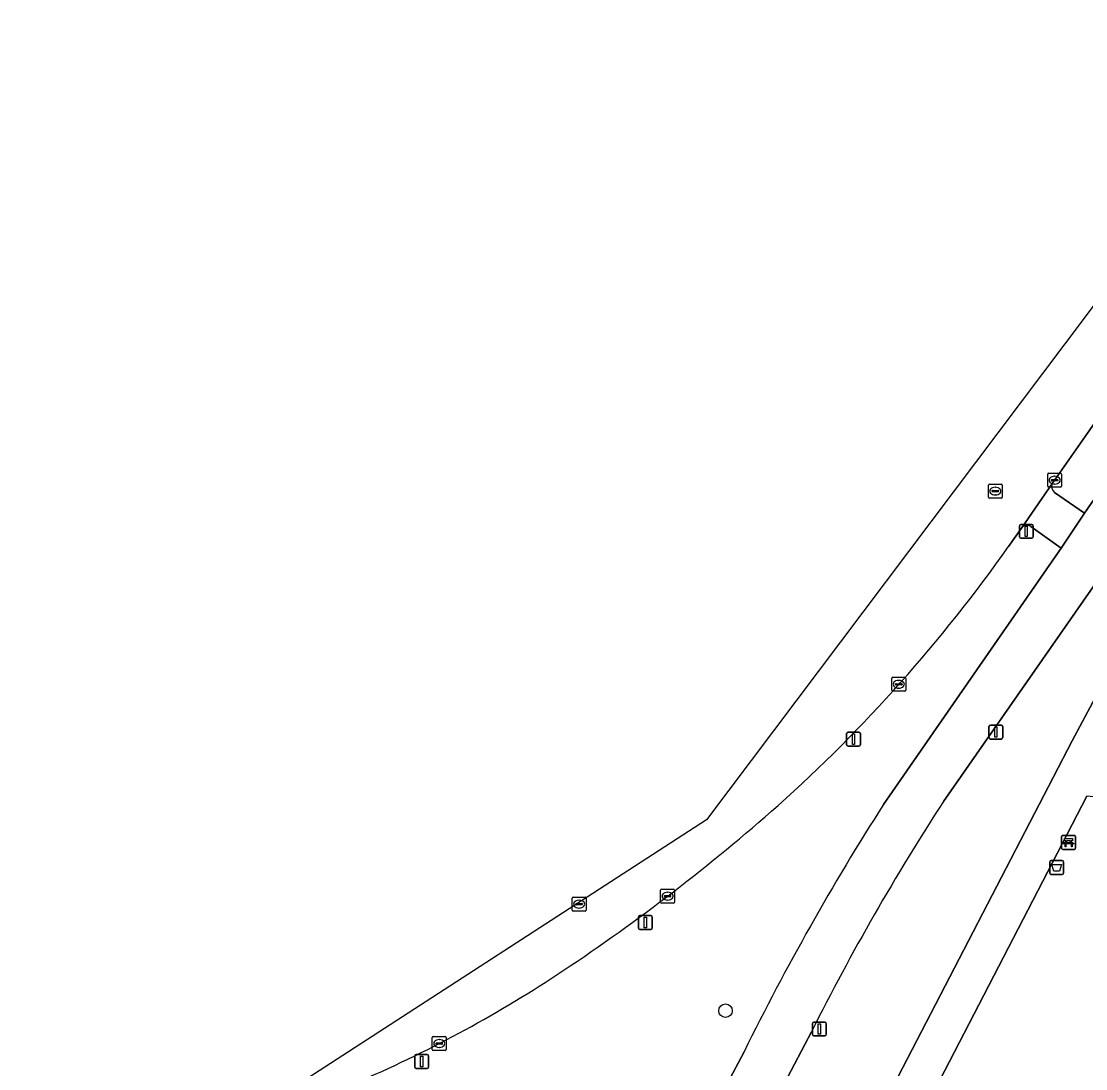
# Model space of a CAD drawing. Extents: x 159817 to 160765, y 380688 to 381638.
# Drawn here: x 160566.7 to 160643.3, y 381541 to 381616.3 of the extents above; entities that cross this region are included whole.
import ezdxf

# ---------------------------------------------------------------- set-up
doc = ezdxf.new("R2010")
doc.units = 0
for name, color, linetype in [('IMGEO_Afvalbak', 7, 'Continuous'), ('IMGEO_Bank', 7, 'Continuous'), ('IMGEO_Berm_groen', 7, 'Continuous'), ('IMGEO_Boom', 7, 'Continuous'), ('IMGEO_Fietspad_gesloten', 7, 'Continuous'), ('IMGEO_Groenvoorziening', 7, 'Continuous'), ('IMGEO_Kolk', 7, 'Continuous'), ('IMGEO_Lichtmast', 7, 'Continuous'), ('IMGEO_Rijbaan_lokaal_gesloten', 7, 'Continuous'), ('IMGEO_Rioolput', 7, 'Continuous'), ('IMGEO_Voetpad_gesloten', 7, 'Continuous'), ('IMGEO_Voetpad_open', 7, 'Continuous')]:
    doc.layers.add(name, color=color, linetype=linetype)

msp = doc.modelspace()

# ---------------------------------------------------------------- linework, layer by layer
at = {"layer": 'IMGEO_Afvalbak'}
for p, q in [((160640.701, 381555.054), (160640.701, 381555.854)), ((160640.701, 381555.854), (160640.701, 381555.054)), ((160640.801, 381555.954), (160641.591, 381555.954)), ((160641.591, 381555.954), (160640.801, 381555.954)), ((160641.691, 381555.854), (160641.691, 381555.054)), ((160641.691, 381555.054), (160641.691, 381555.854)), ((160641.591, 381554.954), (160640.801, 381554.954)), ((160640.801, 381554.954), (160641.591, 381554.954))]:
    msp.add_line(p, q, dxfattribs=at)
msp.add_lwpolyline([(160640.844, 381555.668), (160641.548, 381555.668), (160641.399, 381555.198), (160640.993, 381555.198), (160640.844, 381555.668)], dxfattribs=at)
for centre, start, end in [((160640.801, 381555.854), 90, 180), ((160640.801, 381555.854), 90, 180), ((160641.591, 381555.854), 0, 90), ((160641.591, 381555.854), 360, 90), ((160640.801, 381555.054), 180, 270), ((160640.801, 381555.054), 180, 270), ((160641.591, 381555.054), 270, 0), ((160641.591, 381555.054), 270, 0)]:
    msp.add_arc(centre, 0.1, start, end, dxfattribs=at)
at = {"layer": 'IMGEO_Bank'}
for p, q in [((160641.555, 381556.833), (160641.555, 381557.674)), ((160641.555, 381557.674), (160641.555, 381556.833)), ((160641.63, 381557.758), (160642.471, 381557.758)), ((160642.471, 381557.758), (160641.63, 381557.758)), ((160642.555, 381557.683), (160642.555, 381556.842)), ((160642.555, 381556.842), (160642.555, 381557.683)), ((160642.252, 381557.156), (160641.859, 381557.156)), ((160641.864, 381557.264), (160641.864, 381557.37)), ((160641.908, 381557.37), (160641.908, 381557.264)), ((160642.196, 381557.376), (160641.914, 381557.376)), ((160641.914, 381557.258), (160642.196, 381557.258)), ((160642.202, 381557.264), (160642.202, 381557.37)), ((160642.246, 381557.37), (160642.246, 381557.264)), ((160642.48, 381556.758), (160641.639, 381556.758)), ((160641.639, 381556.758), (160642.48, 381556.758))]:
    msp.add_line(p, q, dxfattribs=at)
for points in [[(160641.802, 381557.156), (160641.66, 381557.156), (160641.772, 381557.258), (160641.858, 381557.258)], [(160641.858, 381557.376), (160641.772, 381557.376), (160641.772, 381557.537), (160642.335, 381557.537), (160642.335, 381557.376), (160642.252, 381557.376)], [(160641.852, 381557.149), (160641.852, 381556.942), (160641.809, 381556.942), (160641.809, 381557.149)], [(160642.252, 381557.258), (160642.335, 381557.258), (160642.447, 381557.156), (160642.308, 381557.156)], [(160642.302, 381557.149), (160642.302, 381556.942), (160642.258, 381556.942), (160642.258, 381557.149)]]:
    msp.add_lwpolyline(points, dxfattribs=at)
for centre, radius, start, end in [((160641.633, 381557.68), 0.0779, 92.4484, 184.28452), ((160641.633, 381557.68), 0.0779, 92.4484, 184.28452), ((160642.477, 381557.68), 0.0779, 2.4484, 94.28452), ((160642.477, 381557.68), 0.0779, 2.4484, 94.28452), ((160641.802, 381557.149), 0.00671, 2.89567, 87.10433), ((160641.859, 381557.149), 0.00671, 92.89567, 177.10433), ((160641.857, 381557.369), 0.00671, 2.89567, 87.10433), ((160641.857, 381557.265), 0.00671, 272.89567, 357.10433), ((160641.914, 381557.369), 0.00671, 92.89567, 177.10433), ((160641.914, 381557.265), 0.00671, 182.89567, 267.10433), ((160642.196, 381557.369), 0.00671, 2.89567, 87.10433), ((160642.196, 381557.265), 0.00671, 272.89567, 357.10433), ((160642.253, 381557.369), 0.00671, 92.89567, 177.10433), ((160642.253, 381557.265), 0.00671, 182.89567, 267.10433), ((160642.251, 381557.149), 0.00671, 2.89567, 87.10433), ((160642.308, 381557.149), 0.00671, 92.89567, 177.10433), ((160642.477, 381556.836), 0.0779, 272.4484, 4.28452), ((160642.477, 381556.836), 0.0779, 272.4484, 4.28452), ((160641.633, 381556.836), 0.0779, 182.4484, 274.28452), ((160641.633, 381556.836), 0.0779, 182.4484, 274.28452)]:
    msp.add_arc(centre, radius, start, end, dxfattribs=at)
at = {"layer": 'IMGEO_Berm_groen'}
for points in [[(160667.606, 381616.349), (160665.783, 381616.238), (160664.521, 381616.147), (160664.331, 381615.975), (160663.963, 381616.206), (160661.798, 381613.098), (160643.585, 381586.952), (160641.054, 381583.351), (160640.887, 381583.105)], [(160641.038, 381582.442), (160643.207, 381580.954), (160667.606, 381616.349)], [(160628.741, 381559.994), (160641.522, 381578.427), (160639.345, 381579.99)], [(160638.671, 381579.884), (160637.727, 381578.545)], [(160642.302, 381564.579), (160647.527, 381574.31), (160644.372, 381576.434), (160633.063, 381560.215)], [(160623.559, 381543.634), (160617.722, 381532.556), (160617.3, 381531.827), (160614.121, 381523.927), (160623.008, 381525.694), (160625.22, 381530.951), (160628.772, 381538.419), (160642.302, 381564.579)], [(160615.068, 381535.336), (160618.708, 381542.184)]]:
    msp.add_lwpolyline(points, dxfattribs=at)
for centre, radius, start, end in [((160641.35, 381582.862), 0.523, 152.29488, 233.36594), ((160639.067, 381579.561), 0.511, 57.05816, 140.81725), ((160547.313, 381642.279), 110.619, 311.87384, 324.8194), ((160525.052, 381668.921), 145.322, 303.70993, 311.39785), ((160783.153, 381461.278), 183.27, 147.40892, 153.80289), ((160776.457, 381467.009), 171.024, 146.97624, 153.38228), ((160554.361, 381625.146), 92.641, 293.45134, 303.65692)]:
    msp.add_arc(centre, radius, start, end, dxfattribs=at)
at = {"layer": 'IMGEO_Boom'}
msp.add_circle((160617.375, 381545.147), 0.489, dxfattribs=at)
at = {"layer": 'IMGEO_Fietspad_gesloten'}
for points in [[(160633.063, 381560.215), (160644.372, 381576.434), (160646.116, 381578.958), (160659.915, 381598.965), (160670.589, 381614.269), (160671.981, 381616.265), (160667.606, 381616.349), (160643.207, 381580.954), (160641.522, 381578.427), (160628.741, 381559.994)], [(160617.3, 381531.827), (160617.722, 381532.556), (160623.559, 381543.634)], [(160618.708, 381542.184), (160615.068, 381535.336)]]:
    msp.add_lwpolyline(points, dxfattribs=at)
for centre, radius, start, end in [((160783.153, 381461.278), 183.27, 147.40892, 153.80289), ((160776.457, 381467.009), 171.024, 146.97624, 153.38228)]:
    msp.add_arc(centre, radius, start, end, dxfattribs=at)
at = {"layer": 'IMGEO_Groenvoorziening'}
msp.add_lwpolyline([(160658.156, 381559.143), (160651.837, 381559.698), (160643.365, 381560.584), (160632.429, 381539.46), (160628.554, 381531.603), (160623.98, 381521.068), (160622.912, 381518.123), (160618.456, 381502.808), (160621.334, 381501.758), (160622.992, 381501.153), (160628.533, 381511.275), (160633.098, 381520.252), (160634.59, 381522.731), (160638.57, 381528.056), (160643.348, 381533.746), (160644.39, 381534.753), (160645.522, 381536.265), (160646.851, 381537.439), (160648.307, 381539.358), (160650.056, 381541.138)], dxfattribs=at)
at = {"layer": 'IMGEO_Kolk'}
for p, q in [((160640.55, 381582.902), (160640.55, 381583.754)), ((160640.625, 381583.828), (160641.477, 381583.828)), ((160641.551, 381583.754), (160641.551, 381582.902)), ((160640.809, 381583.322), (160640.809, 381583.334)), ((160641.247, 381583.285), (160640.849, 381583.285)), ((160640.852, 381583.371), (160641.25, 381583.371)), ((160641.061, 381583.048), (160641.036, 381583.048)), ((160641.038, 381583.608), (160641.063, 381583.608)), ((160641.293, 381583.334), (160641.293, 381583.322)), ((160641.477, 381582.828), (160640.625, 381582.828)), ((160629.413, 381569.139), (160630.265, 381569.139)), ((160629.338, 381568.213), (160629.338, 381569.065)), ((160629.597, 381568.633), (160629.597, 381568.645)), ((160630.035, 381568.596), (160629.637, 381568.596)), ((160629.64, 381568.682), (160630.038, 381568.682)), ((160629.849, 381568.359), (160629.824, 381568.359)), ((160629.826, 381568.919), (160629.851, 381568.919)), ((160630.081, 381568.645), (160630.081, 381568.633)), ((160630.339, 381569.065), (160630.339, 381568.213)), ((160630.265, 381568.139), (160629.413, 381568.139)), ((160612.708, 381552.966), (160612.708, 381553.818)), ((160612.783, 381553.892), (160613.635, 381553.892)), ((160613.709, 381553.818), (160613.709, 381552.966)), ((160612.967, 381553.386), (160612.967, 381553.398)), ((160613.405, 381553.349), (160613.007, 381553.349)), ((160613.01, 381553.435), (160613.408, 381553.435)), ((160613.219, 381553.112), (160613.194, 381553.112)), ((160613.196, 381553.672), (160613.221, 381553.672)), ((160613.451, 381553.398), (160613.451, 381553.386)), ((160613.635, 381552.892), (160612.783, 381552.892)), ((160596.281, 381542.36), (160596.281, 381543.212)), ((160596.356, 381543.286), (160597.208, 381543.286)), ((160596.769, 381543.066), (160596.794, 381543.066)), ((160597.282, 381543.212), (160597.282, 381542.36)), ((160596.54, 381542.78), (160596.54, 381542.792)), ((160596.978, 381542.743), (160596.58, 381542.743)), ((160596.583, 381542.829), (160596.981, 381542.829)), ((160596.792, 381542.506), (160596.767, 381542.506)), ((160597.024, 381542.792), (160597.024, 381542.78)), ((160597.208, 381542.286), (160596.356, 381542.286))]:
    msp.add_line(p, q, dxfattribs=at)
for points in [[(160640.55, 381582.902), (160640.55, 381583.754)], [(160640.625, 381583.828), (160641.477, 381583.828)], [(160641.551, 381583.754), (160641.551, 381582.902)], [(160641.477, 381582.828), (160640.625, 381582.828)], [(160629.413, 381569.139), (160630.265, 381569.139)], [(160629.338, 381568.213), (160629.338, 381569.065)], [(160630.339, 381569.065), (160630.339, 381568.213)], [(160630.265, 381568.139), (160629.413, 381568.139)], [(160612.708, 381552.966), (160612.708, 381553.818)], [(160612.783, 381553.892), (160613.635, 381553.892)], [(160613.709, 381553.818), (160613.709, 381552.966)], [(160613.635, 381552.892), (160612.783, 381552.892)], [(160596.281, 381542.36), (160596.281, 381543.212)], [(160596.356, 381543.286), (160597.208, 381543.286)], [(160597.282, 381543.212), (160597.282, 381542.36)], [(160597.208, 381542.286), (160596.356, 381542.286)]]:
    msp.add_lwpolyline(points, dxfattribs=at)
for centre, radius, start, end in [((160640.627, 381583.752), 0.0765, 91.55205, 178.44795), ((160640.627, 381583.752), 0.0765, 91.55205, 178.44795), ((160641.475, 381583.752), 0.0765, 1.55205, 88.44795), ((160641.475, 381583.752), 0.0765, 1.55205, 88.44795), ((160640.627, 381582.904), 0.0765, 181.55205, 268.44795), ((160640.627, 381582.904), 0.0765, 181.55205, 268.44795), ((160640.849, 381583.331), 0.0403, 85.87752, 175.75265), ((160640.846, 381583.321), 0.0366, 178.93798, 274.71019), ((160641.25, 381583.328), 0.043, 264.86636, 352.45326), ((160641.254, 381583.333), 0.0386, 1.73085, 96.63898), ((160641.475, 381582.904), 0.0765, 271.55205, 358.44795), ((160641.475, 381582.904), 0.0765, 271.55205, 358.44795), ((160629.415, 381569.063), 0.0765, 91.55205, 178.44795), ((160629.415, 381569.063), 0.0765, 91.55205, 178.44795), ((160630.263, 381569.063), 0.0765, 1.55205, 88.44795), ((160630.263, 381569.063), 0.0765, 1.55205, 88.44795), ((160629.637, 381568.642), 0.0403, 85.87752, 175.75265), ((160629.634, 381568.632), 0.0366, 178.93798, 274.71019), ((160630.038, 381568.639), 0.043, 264.86636, 352.45326), ((160630.042, 381568.644), 0.0386, 1.73085, 96.63898), ((160629.415, 381568.215), 0.0765, 181.55205, 268.44795), ((160629.415, 381568.215), 0.0765, 181.55205, 268.44795), ((160630.263, 381568.215), 0.0765, 271.55205, 358.44795), ((160630.263, 381568.215), 0.0765, 271.55205, 358.44795), ((160612.785, 381553.816), 0.0765, 91.55205, 178.44795), ((160612.785, 381553.816), 0.0765, 91.55205, 178.44795), ((160613.633, 381553.816), 0.0765, 1.55205, 88.44795), ((160613.633, 381553.816), 0.0765, 1.55205, 88.44795), ((160613.007, 381553.395), 0.0403, 85.87752, 175.75265), ((160613.004, 381553.385), 0.0366, 178.93798, 274.71019), ((160613.408, 381553.392), 0.043, 264.86636, 352.45326), ((160613.412, 381553.397), 0.0386, 1.73085, 96.63898), ((160612.785, 381552.968), 0.0765, 181.55205, 268.44795), ((160612.785, 381552.968), 0.0765, 181.55205, 268.44795), ((160613.633, 381552.968), 0.0765, 271.55205, 358.44795), ((160613.633, 381552.968), 0.0765, 271.55205, 358.44795), ((160596.358, 381543.21), 0.0765, 91.55205, 178.44795), ((160596.358, 381543.21), 0.0765, 91.55205, 178.44795), ((160597.206, 381543.21), 0.0765, 1.55205, 88.44795), ((160597.206, 381543.21), 0.0765, 1.55205, 88.44795), ((160596.358, 381542.362), 0.0765, 181.55205, 268.44795), ((160596.358, 381542.362), 0.0765, 181.55205, 268.44795), ((160596.58, 381542.789), 0.0403, 85.87752, 175.75265), ((160596.577, 381542.779), 0.0366, 178.93798, 274.71019), ((160596.981, 381542.786), 0.043, 264.86636, 352.45326), ((160596.985, 381542.791), 0.0386, 1.73085, 96.63898), ((160597.206, 381542.362), 0.0765, 271.55205, 358.44795), ((160597.206, 381542.362), 0.0765, 271.55205, 358.44795)]:
    msp.add_arc(centre, radius, start, end, dxfattribs=at)
for centre, major_axis, ratio, start_param, end_param in [((160641.037, 381583.328), (-0.387, 0.002), 0.722429, 4.712389, 7.853982), ((160641.062, 381583.328), (-0.39, 0.002), 0.717154, 1.570796, 4.712389), ((160629.825, 381568.639), (-0.387, 0.002), 0.722429, 4.712389, 7.853982), ((160629.85, 381568.639), (-0.39, 0.002), 0.717154, 1.570796, 4.712389), ((160613.195, 381553.392), (-0.387, 0.002), 0.722429, 4.712389, 7.853982), ((160613.22, 381553.392), (-0.39, 0.002), 0.717154, 1.570796, 4.712389), ((160596.768, 381542.786), (-0.387, 0.002), 0.722429, 4.712389, 7.853982), ((160596.793, 381542.786), (-0.39, 0.002), 0.717154, 1.570796, 4.712389)]:
    msp.add_ellipse(centre, major_axis=major_axis, ratio=ratio, start_param=start_param, end_param=end_param, dxfattribs=at)
at = {"layer": 'IMGEO_Lichtmast'}
for p, q in [((160638.516, 381579.243), (160638.516, 381580.043)), ((160638.516, 381580.043), (160638.516, 381579.243)), ((160638.616, 381580.143), (160639.406, 381580.143)), ((160639.406, 381580.143), (160638.616, 381580.143)), ((160639.506, 381580.043), (160639.506, 381579.243)), ((160639.506, 381579.243), (160639.506, 381580.043)), ((160639.406, 381579.143), (160638.616, 381579.143)), ((160638.616, 381579.143), (160639.406, 381579.143)), ((160636.327, 381564.799), (160636.327, 381565.599)), ((160636.327, 381565.599), (160636.327, 381564.799)), ((160636.427, 381565.699), (160637.217, 381565.699)), ((160637.217, 381565.699), (160636.427, 381565.699)), ((160637.317, 381565.599), (160637.317, 381564.799)), ((160637.317, 381564.799), (160637.317, 381565.599)), ((160626.086, 381564.288), (160626.086, 381565.088)), ((160626.086, 381565.088), (160626.086, 381564.288)), ((160626.186, 381565.188), (160626.976, 381565.188)), ((160626.976, 381565.188), (160626.186, 381565.188)), ((160627.076, 381565.088), (160627.076, 381564.288)), ((160627.076, 381564.288), (160627.076, 381565.088)), ((160637.217, 381564.699), (160636.427, 381564.699)), ((160636.427, 381564.699), (160637.217, 381564.699)), ((160626.976, 381564.188), (160626.186, 381564.188)), ((160626.186, 381564.188), (160626.976, 381564.188)), ((160611.109, 381551.095), (160611.109, 381551.895)), ((160611.109, 381551.895), (160611.109, 381551.095)), ((160611.209, 381551.995), (160611.999, 381551.995)), ((160611.999, 381551.995), (160611.209, 381551.995)), ((160612.099, 381551.895), (160612.099, 381551.095)), ((160612.099, 381551.095), (160612.099, 381551.895)), ((160611.999, 381550.995), (160611.209, 381550.995)), ((160611.209, 381550.995), (160611.999, 381550.995)), ((160623.629, 381543.432), (160623.629, 381544.232)), ((160623.629, 381544.232), (160623.629, 381543.432)), ((160623.729, 381544.332), (160624.519, 381544.332)), ((160624.519, 381544.332), (160623.729, 381544.332)), ((160624.619, 381544.232), (160624.619, 381543.432)), ((160624.619, 381543.432), (160624.619, 381544.232)), ((160624.519, 381543.332), (160623.729, 381543.332)), ((160623.729, 381543.332), (160624.519, 381543.332)), ((160595.022, 381541.093), (160595.022, 381541.893)), ((160595.022, 381541.893), (160595.022, 381541.093)), ((160595.122, 381541.993), (160595.912, 381541.993)), ((160595.912, 381541.993), (160595.122, 381541.993)), ((160596.012, 381541.893), (160596.012, 381541.093)), ((160596.012, 381541.093), (160596.012, 381541.893)), ((160595.912, 381540.993), (160595.122, 381540.993)), ((160595.122, 381540.993), (160595.912, 381540.993))]:
    msp.add_line(p, q, dxfattribs=at)
for points in [[(160638.936, 381580.018), (160639.086, 381580.018), (160639.086, 381579.268), (160638.936, 381579.268), (160638.936, 381580.018)], [(160636.747, 381565.574), (160636.897, 381565.574), (160636.897, 381564.824), (160636.747, 381564.824), (160636.747, 381565.574)], [(160626.506, 381565.063), (160626.656, 381565.063), (160626.656, 381564.313), (160626.506, 381564.313), (160626.506, 381565.063)], [(160611.529, 381551.87), (160611.679, 381551.87), (160611.679, 381551.12), (160611.529, 381551.12), (160611.529, 381551.87)], [(160624.049, 381544.207), (160624.199, 381544.207), (160624.199, 381543.457), (160624.049, 381543.457), (160624.049, 381544.207)], [(160595.442, 381541.868), (160595.592, 381541.868), (160595.592, 381541.118), (160595.442, 381541.118), (160595.442, 381541.868)]]:
    msp.add_lwpolyline(points, dxfattribs=at)
for centre, start, end in [((160638.616, 381580.043), 90, 180), ((160638.616, 381580.043), 90, 180), ((160639.406, 381580.043), 0, 90), ((160639.406, 381580.043), 360, 90), ((160638.616, 381579.243), 180, 270), ((160638.616, 381579.243), 180, 270), ((160639.406, 381579.243), 270, 0), ((160639.406, 381579.243), 270, 0), ((160636.427, 381565.599), 90, 180), ((160636.427, 381565.599), 90, 180), ((160637.217, 381565.599), 0, 90), ((160637.217, 381565.599), 360, 90), ((160626.186, 381565.088), 90, 180), ((160626.186, 381565.088), 90, 180), ((160626.976, 381565.088), 0, 90), ((160626.976, 381565.088), 360, 90), ((160636.427, 381564.799), 180, 270), ((160636.427, 381564.799), 180, 270), ((160637.217, 381564.799), 270, 0), ((160637.217, 381564.799), 270, 0), ((160626.186, 381564.288), 180, 270), ((160626.186, 381564.288), 180, 270), ((160626.976, 381564.288), 270, 0), ((160626.976, 381564.288), 270, 0), ((160611.209, 381551.895), 90, 180), ((160611.209, 381551.895), 90, 180), ((160611.999, 381551.895), 0, 90), ((160611.999, 381551.895), 360, 90), ((160611.209, 381551.095), 180, 270), ((160611.209, 381551.095), 180, 270), ((160611.999, 381551.095), 270, 0), ((160611.999, 381551.095), 270, 0), ((160623.729, 381544.232), 90, 180), ((160623.729, 381544.232), 90, 180), ((160624.519, 381544.232), 0, 90), ((160624.519, 381544.232), 360, 90), ((160623.729, 381543.432), 180, 270), ((160623.729, 381543.432), 180, 270), ((160624.519, 381543.432), 270, 0), ((160624.519, 381543.432), 270, 0), ((160595.122, 381541.893), 90, 180), ((160595.122, 381541.893), 90, 180), ((160595.912, 381541.893), 0, 90), ((160595.912, 381541.893), 360, 90), ((160595.122, 381541.093), 180, 270), ((160595.122, 381541.093), 180, 270), ((160595.912, 381541.093), 270, 0), ((160595.912, 381541.093), 270, 0)]:
    msp.add_arc(centre, 0.1, start, end, dxfattribs=at)
at = {"layer": 'IMGEO_Rijbaan_lokaal_gesloten'}
msp.add_lwpolyline([(160637.727, 381578.545), (160638.671, 381579.884), (160640.887, 381583.105), (160641.054, 381583.351), (160643.585, 381586.952), (160661.798, 381613.098), (160658.503, 381615.393), (160658.503, 381615.393), (160641.773, 381593.142), (160616.012, 381558.879), (160585.565, 381539.154), (160566.715, 381534.768)], dxfattribs=at)
for centre, radius, start, end in [((160547.313, 381642.279), 110.619, 311.87384, 324.8194), ((160525.052, 381668.921), 145.322, 303.70993, 311.39785), ((160554.361, 381625.146), 92.641, 293.45134, 303.65692)]:
    msp.add_arc(centre, radius, start, end, dxfattribs=at)
at = {"layer": 'IMGEO_Rioolput'}
for p, q in [((160636.285, 381582.114), (160636.285, 381582.966)), ((160636.36, 381583.04), (160637.212, 381583.04)), ((160637.286, 381582.966), (160637.286, 381582.114)), ((160636.544, 381582.534), (160636.544, 381582.546)), ((160636.982, 381582.497), (160636.584, 381582.497)), ((160636.587, 381582.583), (160636.985, 381582.583)), ((160636.796, 381582.26), (160636.771, 381582.26)), ((160636.773, 381582.82), (160636.798, 381582.82)), ((160637.028, 381582.546), (160637.028, 381582.534)), ((160637.212, 381582.04), (160636.36, 381582.04)), ((160606.345, 381552.393), (160606.345, 381553.245)), ((160606.42, 381553.319), (160607.272, 381553.319)), ((160606.833, 381553.099), (160606.858, 381553.099)), ((160607.346, 381553.245), (160607.346, 381552.393)), ((160607.272, 381552.319), (160606.42, 381552.319)), ((160606.604, 381552.813), (160606.604, 381552.825)), ((160607.042, 381552.776), (160606.644, 381552.776)), ((160606.647, 381552.862), (160607.045, 381552.862)), ((160606.856, 381552.539), (160606.831, 381552.539)), ((160607.088, 381552.825), (160607.088, 381552.813))]:
    msp.add_line(p, q, dxfattribs=at)
for points in [[(160636.285, 381582.114), (160636.285, 381582.966)], [(160636.36, 381583.04), (160637.212, 381583.04)], [(160637.286, 381582.966), (160637.286, 381582.114)], [(160637.212, 381582.04), (160636.36, 381582.04)], [(160606.345, 381552.393), (160606.345, 381553.245)], [(160606.42, 381553.319), (160607.272, 381553.319)], [(160607.346, 381553.245), (160607.346, 381552.393)], [(160607.272, 381552.319), (160606.42, 381552.319)]]:
    msp.add_lwpolyline(points, dxfattribs=at)
for centre, radius, start, end in [((160636.362, 381582.964), 0.0765, 91.55205, 178.44795), ((160636.362, 381582.964), 0.0765, 91.55205, 178.44795), ((160637.21, 381582.964), 0.0765, 1.55205, 88.44795), ((160637.21, 381582.964), 0.0765, 1.55205, 88.44795), ((160636.362, 381582.116), 0.0765, 181.55205, 268.44795), ((160636.362, 381582.116), 0.0765, 181.55205, 268.44795), ((160636.584, 381582.543), 0.0403, 85.87752, 175.75265), ((160636.581, 381582.533), 0.0366, 178.93798, 274.71019), ((160636.985, 381582.54), 0.043, 264.86636, 352.45326), ((160636.989, 381582.545), 0.0386, 1.73085, 96.63898), ((160637.21, 381582.116), 0.0765, 271.55205, 358.44795), ((160637.21, 381582.116), 0.0765, 271.55205, 358.44795), ((160606.422, 381553.243), 0.0765, 91.55205, 178.44795), ((160606.422, 381553.243), 0.0765, 91.55205, 178.44795), ((160607.27, 381553.243), 0.0765, 1.55205, 88.44795), ((160607.27, 381553.243), 0.0765, 1.55205, 88.44795), ((160606.422, 381552.395), 0.0765, 181.55205, 268.44795), ((160606.422, 381552.395), 0.0765, 181.55205, 268.44795), ((160606.644, 381552.822), 0.0403, 85.87752, 175.75265), ((160606.641, 381552.812), 0.0366, 178.93798, 274.71019), ((160607.045, 381552.819), 0.043, 264.86636, 352.45326), ((160607.049, 381552.824), 0.0386, 1.73085, 96.63898), ((160607.27, 381552.395), 0.0765, 271.55205, 358.44795), ((160607.27, 381552.395), 0.0765, 271.55205, 358.44795)]:
    msp.add_arc(centre, radius, start, end, dxfattribs=at)
for centre, major_axis, ratio, start_param, end_param in [((160636.772, 381582.54), (-0.387, 0.002), 0.722429, 4.712389, 7.853982), ((160636.797, 381582.54), (-0.39, 0.002), 0.717154, 1.570796, 4.712389), ((160606.832, 381552.819), (-0.387, 0.002), 0.722429, 4.712389, 7.853982), ((160606.857, 381552.819), (-0.39, 0.002), 0.717154, 1.570796, 4.712389)]:
    msp.add_ellipse(centre, major_axis=major_axis, ratio=ratio, start_param=start_param, end_param=end_param, dxfattribs=at)
at = {"layer": 'IMGEO_Voetpad_gesloten'}
for points in [[(160681.209, 381609.342), (160675.621, 381613.821), (160675.748, 381613.145), (160675.396, 381612.555), (160664.368, 381598.85), (160659.399, 381592.284), (160649.315, 381577.068), (160649.134, 381576.793), (160647.527, 381574.31), (160642.302, 381564.579), (160628.772, 381538.419), (160625.22, 381530.951), (160623.008, 381525.694), (160621.681, 381522.33), (160620.514, 381520.154), (160614.815, 381504.408), (160613.252, 381500), (160607.958, 381485.071)], [(160611.08, 381483.23), (160612.859, 381488.333), (160617.37, 381500), (160618.456, 381502.808), (160622.912, 381518.123), (160623.98, 381521.068), (160628.554, 381531.603), (160632.429, 381539.46), (160643.365, 381560.584)]]:
    msp.add_lwpolyline(points, dxfattribs=at)
at = {"layer": 'IMGEO_Voetpad_open'}
for points in [[(160640.887, 381583.105), (160638.671, 381579.884)], [(160639.345, 381579.99), (160641.522, 381578.427), (160643.207, 381580.954), (160641.038, 381582.442)]]:
    msp.add_lwpolyline(points, dxfattribs=at)
for centre, radius, start, end in [((160641.35, 381582.862), 0.523, 152.29488, 233.36594), ((160639.067, 381579.561), 0.511, 57.05816, 140.81725)]:
    msp.add_arc(centre, radius, start, end, dxfattribs=at)

doc.saveas('drawing.dxf')
